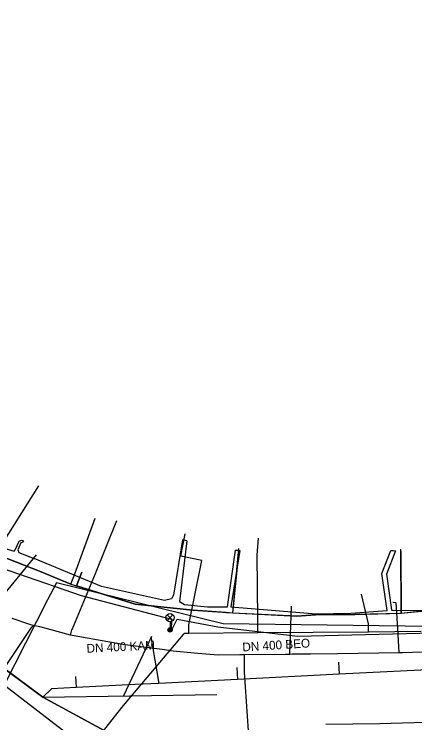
# Model space of a CAD drawing. Extents: x -595540 to -593988, y -1160850 to -1159202.
# Drawn here: x -595136.8 to -595100.3, y -1160785.4 to -1160720.8 of the extents above; entities that cross this region are included whole.
import ezdxf

# ---------------------------------------------------------------- set-up
doc = ezdxf.new("R2010")
doc.units = 0
for name, color, linetype in [('BKOM-ODVODNENI_trasa sítě', 7, 'Continuous'), ('BVK-JEDNOTNA_popisy', 7, 'Continuous'), ('BVK-JEDNOTNA_trasa sítě', 7, 'Continuous'), ('BVK-VODOVOD_trasa sítě', 7, 'Continuous'), ('CETIN_kabel podzemní', 7, 'Continuous'), ('DESTOVA_trasa neprovozované sítě', 7, 'Continuous'), ('DSP-SDEL-VODAFONE_kabel', 7, 'Continuous'), ('EON-NN_kabel', 7, 'Continuous'), ('EON-VN_kabel', 7, 'Continuous'), ('INNOGY-STL_trasa sítě', 7, 'Continuous'), ('JEDNOTNA_trasa neprovozované sítě', 7, 'Continuous'), ('TSB_kabel VO', 7, 'Continuous'), ('TSB_lampy VO', 7, 'Continuous')]:
    doc.layers.add(name, color=color, linetype=linetype)

msp = doc.modelspace()

# ---------------------------------------------------------------- linework, layer by layer
at = {"layer": 'BKOM-ODVODNENI_trasa sítě'}
for points in [[(-595328.652, -1160545.194), (-595323.701, -1160557.168), (-595307.991, -1160595.166), (-595289.318, -1160637.909), (-595269.901, -1160680.144), (-595243.565, -1160700.938), (-595203.101, -1160731.684), (-595169.808, -1160756.776), (-595134.211, -1160783.069), (-595091.899, -1160806.063), (-595046.729, -1160830.268), (-595023.064, -1160843.241)], [(-595124.31, -1160777.54), (-595126.86, -1160782.95)], [(-595134.21, -1160783.07), (-595118.34, -1160782.82)]]:
    msp.add_lwpolyline(points, dxfattribs=at)
at = {"layer": 'BVK-JEDNOTNA_trasa sítě'}
for points in [[(-595134.211, -1160783.069), (-595139.109, -1160779.45), (-595139.639, -1160779.059), (-595141.238, -1160777.877), (-595145.374, -1160774.821), (-595145.959, -1160774.389), (-595147.176, -1160773.49), (-595147.893, -1160772.96), (-595148.728, -1160772.343), (-595150.107, -1160771.324), (-595153.932, -1160768.498), (-595155.443, -1160767.382), (-595156.819, -1160766.365), (-595156.892, -1160766.311), (-595157.085, -1160766.169), (-595158.121, -1160765.403), (-595160.929, -1160763.328), (-595161.951, -1160762.574), (-595162.673, -1160762.04), (-595163.012, -1160761.789), (-595167.329, -1160758.599), (-595168.209, -1160757.952), (-595169.808, -1160756.776)], [(-595096.004, -1160780.416), (-595107.205, -1160780.973), (-595116.465, -1160781.439), (-595123.654, -1160781.797), (-595125.809, -1160781.907)], [(-595125.809, -1160781.907), (-595131.186, -1160782.174), (-595133.44, -1160782.287), (-595134.21, -1160783.068)], [(-595091.899, -1160806.063), (-595108.847, -1160796.853), (-595110.263, -1160796.084), (-595112.969, -1160794.613), (-595118.241, -1160791.748), (-595134.211, -1160783.069)]]:
    msp.add_lwpolyline(points, dxfattribs=at)
at = {"layer": 'BVK-VODOVOD_trasa sítě'}
msp.add_line((-595143.342, -1160777.699), (-595134.585, -1160763.801), dxfattribs=at)
for points in [[(-595131.62, -1160786.662), (-595140.37, -1160779.944), (-595140.739, -1160779.688), (-595143.342, -1160777.699), (-595149.997, -1160772.619), (-595151.326, -1160771.663), (-595154.303, -1160769.362), (-595155, -1160768.891), (-595159.757, -1160765.218), (-595160.642, -1160764.564), (-595168.468, -1160758.703), (-595174.112, -1160754.358), (-595175.08, -1160753.66), (-595179.503, -1160750.281), (-595182.287, -1160748.287), (-595187.032, -1160744.799), (-595189.624, -1160742.804), (-595192.23, -1160740.76), (-595194.354, -1160739.287), (-595196.247, -1160737.839), (-595199.184, -1160735.617), (-595201.518, -1160733.865), (-595209.686, -1160727.5), (-595212.454, -1160725.386)], [(-595120.912, -1160777.252), (-595120.915, -1160776.88), (-595120.918, -1160776.481), (-595119.728, -1160770.607), (-595121.64, -1160770.22), (-595121.243, -1160768.179)], [(-595114.618, -1160777.203), (-595114.628, -1160775.93), (-595114.674, -1160770.123), (-595114.548, -1160768.564)], [(-595104.531, -1160777.124), (-595104.534, -1160776.71), (-595104.537, -1160776.374), (-595105.17, -1160773.68)], [(-595129.742, -1160787.441), (-595129.337, -1160786.934), (-595127, -1160783.99), (-595121.402, -1160777.342)], [(-595099.734, -1160777.087), (-595104.531, -1160777.124), (-595114.618, -1160777.203), (-595120.912, -1160777.252), (-595121.322, -1160777.255), (-595121.389, -1160777.328), (-595121.402, -1160777.342)]]:
    msp.add_lwpolyline(points, dxfattribs=at)
at = {"layer": 'CETIN_kabel podzemní'}
for points in [[(-595131.65, -1160772.76), (-595131.29, -1160771.81), (-595129.49, -1160766.85)], [(-595088.25, -1160769.63), (-595087.95, -1160776.37), (-595098.82, -1160776.63), (-595117.79, -1160776.38), (-595132.98, -1160772.65), (-595133.78, -1160774.2), (-595138.79, -1160783.99), (-595139.43, -1160785.23)], [(-595135.91, -1160771.03), (-595138.01, -1160770.2)], [(-595116.36, -1160769.68), (-595116.91, -1160775.39)], [(-595101.59, -1160769.75), (-595101.56, -1160775.42)], [(-595131.65, -1160772.76), (-595134.51, -1160771.59), (-595135.91, -1160771.03)], [(-595130.66, -1160771.66), (-595131.14, -1160772.92)], [(-595131.65, -1160772.76), (-595131.14, -1160772.92)], [(-595116.91, -1160775.39), (-595117.51, -1160775.34), (-595120.55, -1160775.12), (-595125.8, -1160774.58), (-595131.14, -1160772.92)], [(-595101.56, -1160775.42), (-595105.78, -1160775.52), (-595109.35, -1160775.54), (-595111.06, -1160775.69), (-595116.91, -1160775.39)], [(-595098.78, -1160775.12), (-595101.56, -1160775.42)]]:
    msp.add_lwpolyline(points, dxfattribs=at)
at = {"layer": 'DESTOVA_trasa neprovozované sítě'}
msp.add_line((-595124.36, -1160777.55), (-595123.654, -1160781.797), dxfattribs=at)
at = {"layer": 'DSP-SDEL-VODAFONE_kabel'}
for p, q in [((-595116.907, -1160775.385), (-595116.341, -1160769.504)), ((-595101.553, -1160775.386), (-595101.586, -1160769.575)), ((-595134.514, -1160771.589), (-595131.652, -1160772.76)), ((-595105.782, -1160775.519), (-595101.56, -1160775.418)), ((-595109.348, -1160775.54), (-595105.782, -1160775.519))]:
    msp.add_line(p, q, dxfattribs=at)
for points in [[(-595131.652, -1160772.76), (-595131.293, -1160771.806), (-595129.455, -1160766.745)], [(-595139.833, -1160771.601), (-595138.006, -1160770.197), (-595134.514, -1160771.589)], [(-595131.135, -1160772.921), (-595130.66, -1160771.659)], [(-595131.652, -1160772.76), (-595125.796, -1160774.583), (-595120.55, -1160775.121), (-595117.391, -1160775.35)], [(-595117.511, -1160775.341), (-595116.907, -1160775.385)], [(-595116.907, -1160775.385), (-595111.064, -1160775.687), (-595109.348, -1160775.54)], [(-595101.56, -1160775.418), (-595098.78, -1160775.122), (-595095.706, -1160775.264), (-595092.543, -1160774.911)]]:
    msp.add_lwpolyline(points, dxfattribs=at)
at = {"layer": 'EON-NN_kabel'}
for points in [[(-595138.807, -1160769.179), (-595136.827, -1160769.759), (-595136.723, -1160769.638), (-595136.371, -1160768.839), (-595136.152, -1160768.761), (-595135.987, -1160768.809), (-595136.085, -1160768.95), (-595136.223, -1160768.999), (-595136.502, -1160769.633), (-595136.397, -1160769.869), (-595134.997, -1160770.409)], [(-595121.099, -1160768.797), (-595121.491, -1160768.709), (-595122.311, -1160773.764), (-595122.489, -1160774.083), (-595123.124, -1160774.242), (-595128.854, -1160772.985), (-595134.997, -1160770.409)], [(-595121.099, -1160768.797), (-595121.77, -1160774.34), (-595121.31, -1160774.62), (-595119.21, -1160774.82), (-595117.387, -1160774.826), (-595116.651, -1160769.657), (-595116.451, -1160769.674), (-595116.252, -1160769.69), (-595117.088, -1160774.831), (-595109.31, -1160775.46), (-595106.15, -1160775.4), (-595102.82, -1160775.155), (-595103.305, -1160771.796), (-595102.485, -1160769.695), (-595102.275, -1160769.707), (-595102.065, -1160769.719), (-595102.895, -1160771.844), (-595102.422, -1160775.111), (-595102.418, -1160775.14), (-595102.34, -1160775.14), (-595091.84, -1160775.15)]]:
    msp.add_lwpolyline(points, dxfattribs=at)
at = {"layer": 'EON-VN_kabel'}
msp.add_lwpolyline([(-594936.47, -1160780.325), (-594937.442, -1160780.414), (-594944.41, -1160780.658), (-594953.67, -1160780.989), (-594963.583, -1160781.222), (-594975.016, -1160781.644), (-594985.149, -1160781.896), (-594995.219, -1160782.118), (-595006.213, -1160782.488), (-595016.382, -1160782.875), (-595025.877, -1160783.135), (-595039.225, -1160783.541), (-595046.632, -1160783.802), (-595054.55, -1160783.978), (-595062.12, -1160784.28), (-595072.584, -1160784.616), (-595082.164, -1160784.858), (-595092.054, -1160785.154), (-595103.479, -1160785.486), (-595108.42, -1160785.56)], dxfattribs=at)
at = {"layer": 'INNOGY-STL_trasa sítě'}
for points in [[(-595127.49, -1160767), (-595129.45, -1160771.82), (-595131.561, -1160776.913)], [(-595111.709, -1160779.124), (-595111.552, -1160774.763)], [(-595101.737, -1160778.982), (-595101.832, -1160777.37), (-595101.953, -1160775.337), (-595102.004, -1160774.459), (-595102.319, -1160774.443)], [(-595122.662, -1160778.802), (-595122.951, -1160778.761), (-595123.121, -1160778.74), (-595123.331, -1160778.714), (-595126.249, -1160778.356), (-595126.921, -1160778.273), (-595131.549, -1160777.423), (-595131.681, -1160777.398), (-595133.787, -1160776.819), (-595134.498, -1160776.655), (-595135.106, -1160776.526), (-595135.389, -1160776.431), (-595137.005, -1160775.891)], [(-595135.106, -1160776.526), (-595135.13, -1160776.627), (-595135.242, -1160776.673), (-595135.33, -1160776.797), (-595139.827, -1160783.51), (-595141.251, -1160786.133)], [(-595131.681, -1160777.398), (-595131.561, -1160776.913)], [(-595122.662, -1160778.802), (-595120.088, -1160779.035), (-595118.236, -1160779.202), (-595116.248, -1160779.166), (-595115.862, -1160779.167), (-595112.081, -1160779.129), (-595111.709, -1160779.124), (-595111.485, -1160779.122), (-595109.812, -1160779.107), (-595107.312, -1160779.065), (-595101.737, -1160778.982), (-595101.418, -1160778.977), (-595096.937, -1160778.825)], [(-595115.862, -1160779.167), (-595115.866, -1160779.513), (-595115.848, -1160780.777), (-595115.495, -1160786.124), (-595115.476, -1160786.257), (-595115.463, -1160786.353), (-595115.396, -1160786.83), (-595115.166, -1160789.326), (-595115.209, -1160789.693), (-595115.278, -1160790.535), (-595115.986, -1160794.673), (-595115.996, -1160794.734), (-595116.127, -1160795.226), (-595113.608, -1160796.396)]]:
    msp.add_lwpolyline(points, dxfattribs=at)
at = {"layer": 'JEDNOTNA_trasa neprovozované sítě'}
for p, q in [((-595134.818, -1160770.084), (-595141.238, -1160777.877)), ((-595107.266, -1160779.866), (-595107.205, -1160780.973)), ((-595116.522, -1160780.368), (-595116.465, -1160781.439)), ((-595131.241, -1160781.166), (-595131.186, -1160782.174))]:
    msp.add_line(p, q, dxfattribs=at)
at = {"layer": 'TSB_kabel VO'}
msp.add_lwpolyline([(-595140.15, -1160782.8), (-595141.07, -1160783.03), (-595143.52, -1160780.17), (-595138.94, -1160770.97), (-595130.71, -1160773.79), (-595122.48, -1160775.94), (-595122.51, -1160777.03), (-595121.97, -1160775.95), (-595118.25, -1160776.65), (-595110.96, -1160777.51), (-595094.938, -1160777.116), (-595068.307, -1160776.162), (-595045.908, -1160775.457), (-595022.58, -1160774.93), (-594995.65, -1160774.06), (-594970.86, -1160773.09), (-594945.385, -1160772.44)], dxfattribs=at)
at = {"layer": 'TSB_lampy VO'}
for p, q in [((-595122.885, -1160776.072), (-595122.355, -1160775.542)), ((-595122.885, -1160775.542), (-595122.355, -1160776.072)), ((-595122.885, -1160776.072), (-595122.355, -1160775.542)), ((-595122.885, -1160775.542), (-595122.355, -1160776.072)), ((-595122.62, -1160776.182), (-595122.62, -1160776.932)), ((-595122.62, -1160776.182), (-595122.62, -1160776.932))]:
    msp.add_line(p, q, dxfattribs=at)
for centre, radius in [((-595122.62, -1160775.807), 0.375), ((-595122.62, -1160775.807), 0.375), ((-595122.62, -1160776.932), 0.2), ((-595122.62, -1160776.932), 0.2), ((-595122.62, -1160776.932), 0.145), ((-595122.62, -1160776.932), 0.145), ((-595122.62, -1160776.932), 0.0876), ((-595122.62, -1160776.932), 0.0876)]:
    msp.add_circle(centre, radius, dxfattribs=at)

# ---------------------------------------------------------------- texts
at = {"layer": 'BVK-JEDNOTNA_popisy'}
for s, rotation, p in [('DN 400 KAM', 2.85146, (-595130.212, -1160779.015)), ('DN 400 BEO', 3.55075, (-595116.004, -1160778.896))]:
    msp.add_text(s, height=0.8, rotation=rotation, dxfattribs=at).set_placement(p)

doc.saveas('drawing.dxf')
